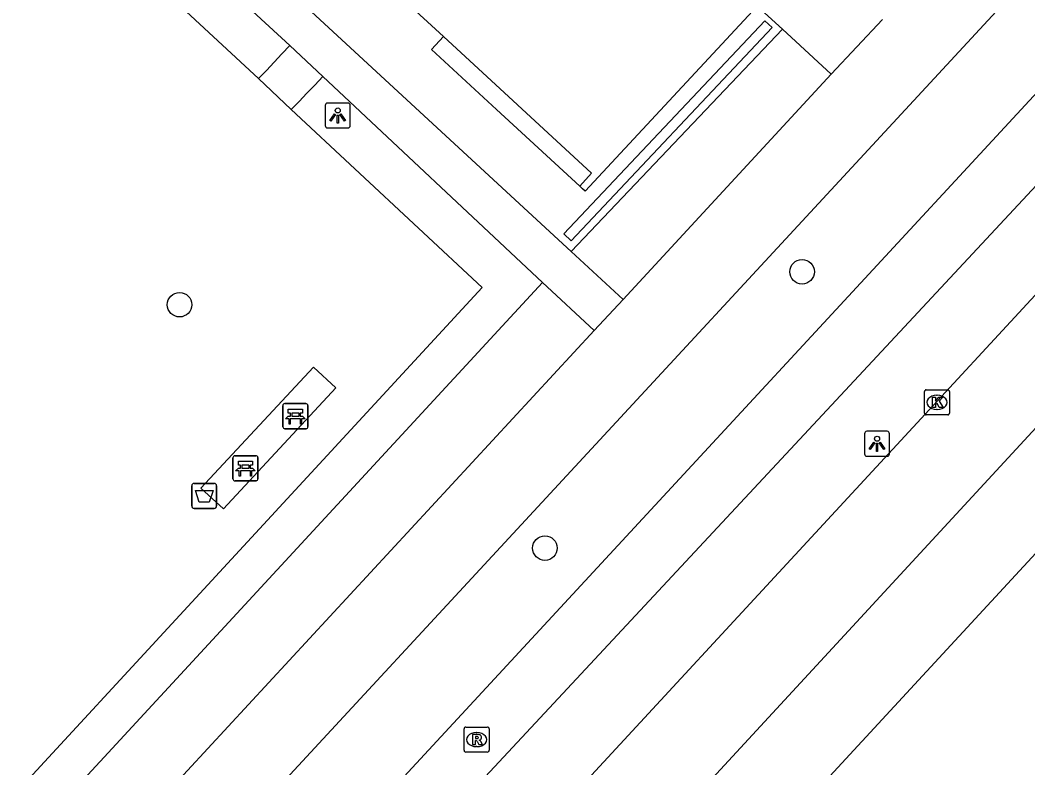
# Model space of a CAD drawing. Extents: x 159040 to 160094, y 381214 to 382518.
# Drawn here: x 159625.63 to 159665.82, y 381696.1 to 381725.95 of the extents above; entities that cross this region are included whole.
import ezdxf

# ---------------------------------------------------------------- set-up
doc = ezdxf.new("R2010")
doc.units = 0
for name, color, linetype in [('IMGEO_Afvalbak', 7, 'Continuous'), ('IMGEO_Bank', 7, 'Continuous'), ('IMGEO_Boom', 7, 'Continuous'), ('IMGEO_Fietspad_gesloten', 7, 'Continuous'), ('IMGEO_Groenvoorziening', 7, 'Continuous'), ('IMGEO_Haag', 7, 'Continuous'), ('IMGEO_Kolk', 7, 'Continuous'), ('IMGEO_Lichtpunt', 7, 'Continuous'), ('IMGEO_Pand', 7, 'Continuous'), ('IMGEO_Pand_overbouw', 7, 'Continuous'), ('IMGEO_Rijbaan_regionaal_gesloten', 7, 'Continuous'), ('IMGEO_Rioolput', 7, 'Continuous'), ('IMGEO_Voetpad_gesloten', 7, 'Continuous'), ('IMGEO_Voetpad_open', 7, 'Continuous')]:
    doc.layers.add(name, color=color, linetype=linetype)

msp = doc.modelspace()

# ---------------------------------------------------------------- linework, layer by layer
at = {"layer": 'IMGEO_Afvalbak'}
for p, q in [((159632.472, 381706.559), (159632.472, 381707.359)), ((159632.472, 381707.359), (159632.472, 381706.559)), ((159632.572, 381707.459), (159633.362, 381707.459)), ((159633.362, 381707.459), (159632.572, 381707.459)), ((159633.462, 381707.359), (159633.462, 381706.559)), ((159633.462, 381706.559), (159633.462, 381707.359)), ((159633.362, 381706.459), (159632.572, 381706.459)), ((159632.572, 381706.459), (159633.362, 381706.459))]:
    msp.add_line(p, q, dxfattribs=at)
msp.add_lwpolyline([(159632.615, 381707.173), (159633.319, 381707.173), (159633.17, 381706.703), (159632.764, 381706.703), (159632.615, 381707.173)], dxfattribs=at)
for centre, start, end in [((159632.572, 381707.359), 90, 180), ((159632.572, 381707.359), 90, 180), ((159633.362, 381707.359), 0, 90), ((159633.362, 381707.359), 360, 90), ((159632.572, 381706.559), 180, 270), ((159632.572, 381706.559), 180, 270), ((159633.362, 381706.559), 270, 0), ((159633.362, 381706.559), 270, 0)]:
    msp.add_arc(centre, 0.1, start, end, dxfattribs=at)
at = {"layer": 'IMGEO_Bank'}
for p, q in [((159636.106, 381709.717), (159636.106, 381710.558)), ((159636.106, 381710.558), (159636.106, 381709.717)), ((159636.181, 381710.642), (159637.022, 381710.642)), ((159637.022, 381710.642), (159636.181, 381710.642)), ((159637.106, 381710.567), (159637.106, 381709.726)), ((159637.106, 381709.726), (159637.106, 381710.567)), ((159636.415, 381710.148), (159636.415, 381710.254)), ((159636.459, 381710.254), (159636.459, 381710.148)), ((159636.747, 381710.26), (159636.465, 381710.26)), ((159636.465, 381710.142), (159636.747, 381710.142)), ((159636.753, 381710.148), (159636.753, 381710.254)), ((159636.797, 381710.254), (159636.797, 381710.148)), ((159636.803, 381710.04), (159636.41, 381710.04)), ((159637.031, 381709.642), (159636.19, 381709.642)), ((159636.19, 381709.642), (159637.031, 381709.642)), ((159634.188, 381708.562), (159635.029, 381708.562)), ((159635.029, 381708.562), (159634.188, 381708.562)), ((159634.113, 381707.637), (159634.113, 381708.478)), ((159634.113, 381708.478), (159634.113, 381707.637)), ((159634.422, 381708.068), (159634.422, 381708.174)), ((159634.466, 381708.174), (159634.466, 381708.068)), ((159634.754, 381708.18), (159634.472, 381708.18)), ((159634.76, 381708.068), (159634.76, 381708.174)), ((159634.804, 381708.174), (159634.804, 381708.068)), ((159635.113, 381708.487), (159635.113, 381707.646)), ((159635.113, 381707.646), (159635.113, 381708.487)), ((159634.81, 381707.96), (159634.417, 381707.96)), ((159634.472, 381708.062), (159634.754, 381708.062)), ((159635.038, 381707.562), (159634.197, 381707.562)), ((159634.197, 381707.562), (159635.038, 381707.562))]:
    msp.add_line(p, q, dxfattribs=at)
for points in [[(159636.353, 381710.04), (159636.211, 381710.04), (159636.323, 381710.142), (159636.409, 381710.142)], [(159636.409, 381710.26), (159636.323, 381710.26), (159636.323, 381710.421), (159636.886, 381710.421), (159636.886, 381710.26), (159636.803, 381710.26)], [(159636.803, 381710.142), (159636.886, 381710.142), (159636.998, 381710.04), (159636.859, 381710.04)], [(159636.403, 381710.033), (159636.403, 381709.826), (159636.36, 381709.826), (159636.36, 381710.033)], [(159636.853, 381710.033), (159636.853, 381709.826), (159636.809, 381709.826), (159636.809, 381710.033)], [(159634.416, 381708.18), (159634.33, 381708.18), (159634.33, 381708.341), (159634.893, 381708.341), (159634.893, 381708.18), (159634.81, 381708.18)], [(159634.36, 381707.96), (159634.218, 381707.96), (159634.33, 381708.062), (159634.416, 381708.062)], [(159634.41, 381707.953), (159634.41, 381707.746), (159634.367, 381707.746), (159634.367, 381707.953)], [(159634.81, 381708.062), (159634.893, 381708.062), (159635.005, 381707.96), (159634.866, 381707.96)], [(159634.86, 381707.953), (159634.86, 381707.746), (159634.816, 381707.746), (159634.816, 381707.953)]]:
    msp.add_lwpolyline(points, dxfattribs=at)
for centre, radius, start, end in [((159636.184, 381710.564), 0.0779, 92.4484, 184.2845), ((159636.184, 381710.564), 0.0779, 92.4484, 184.2845), ((159637.028, 381710.564), 0.0779, 2.4484, 94.2845), ((159637.028, 381710.564), 0.0779, 2.4484, 94.2845), ((159636.408, 381710.253), 0.00671, 2.8957, 87.1043), ((159636.408, 381710.149), 0.00671, 272.8957, 357.1043), ((159636.465, 381710.253), 0.00671, 92.8957, 177.1043), ((159636.465, 381710.149), 0.00671, 182.8957, 267.1043), ((159636.747, 381710.253), 0.00671, 2.8957, 87.1043), ((159636.747, 381710.149), 0.00671, 272.8957, 357.1043), ((159636.804, 381710.253), 0.00671, 92.8957, 177.1043), ((159636.804, 381710.149), 0.00671, 182.8957, 267.1043), ((159636.184, 381709.72), 0.0779, 182.4484, 274.2845), ((159636.184, 381709.72), 0.0779, 182.4484, 274.2845), ((159636.353, 381710.033), 0.00671, 2.8957, 87.1043), ((159636.41, 381710.033), 0.00671, 92.8957, 177.1043), ((159636.802, 381710.033), 0.00671, 2.8957, 87.1043), ((159636.859, 381710.033), 0.00671, 92.8957, 177.1043), ((159637.028, 381709.72), 0.0779, 272.4484, 4.2845), ((159637.028, 381709.72), 0.0779, 272.4484, 4.2845), ((159634.191, 381708.484), 0.0779, 92.4484, 184.2845), ((159634.191, 381708.484), 0.0779, 92.4484, 184.2845), ((159635.035, 381708.484), 0.0779, 2.4484, 94.2845), ((159635.035, 381708.484), 0.0779, 2.4484, 94.2845), ((159634.415, 381708.173), 0.00671, 2.8957, 87.1043), ((159634.472, 381708.173), 0.00671, 92.8957, 177.1043), ((159634.754, 381708.173), 0.00671, 2.8957, 87.1043), ((159634.811, 381708.173), 0.00671, 92.8957, 177.1043), ((159634.36, 381707.953), 0.00671, 2.8957, 87.1043), ((159634.417, 381707.953), 0.00671, 92.8957, 177.1043), ((159634.415, 381708.069), 0.00671, 272.8957, 357.1043), ((159634.472, 381708.069), 0.00671, 182.8957, 267.1043), ((159634.754, 381708.069), 0.00671, 272.8957, 357.1043), ((159634.811, 381708.069), 0.00671, 182.8957, 267.1043), ((159634.809, 381707.953), 0.00671, 2.8957, 87.1043), ((159634.866, 381707.953), 0.00671, 92.8957, 177.1043), ((159634.191, 381707.64), 0.0779, 182.4484, 274.2845), ((159634.191, 381707.64), 0.0779, 182.4484, 274.2845), ((159635.035, 381707.64), 0.0779, 272.4484, 4.2845), ((159635.035, 381707.64), 0.0779, 272.4484, 4.2845)]:
    msp.add_arc(centre, radius, start, end, dxfattribs=at)
at = {"layer": 'IMGEO_Boom'}
for centre in [(159656.816, 381715.904), (159631.985, 381714.59), (159646.558, 381704.875)]:
    msp.add_circle(centre, 0.489, dxfattribs=at)
at = {"layer": 'IMGEO_Fietspad_gesloten'}
for points in [[(159607.377, 381657.444), (159619.167, 381669.166), (159626.019, 381676.247), (159694.686, 381750), (159745.746, 381805.265), (159767.026, 381828.298), (159776.532, 381838.557), (159790.971, 381854.296), (159805.539, 381870.374), (159816.536, 381882.828), (159825.133, 381893.111), (159830.877, 381899.559), (159834.614, 381904.005)], [(159605.021, 381658.14), (159617.523, 381670.775), (159624.348, 381677.828), (159743.819, 381807.067)]]:
    msp.add_lwpolyline(points, dxfattribs=at)
at = {"layer": 'IMGEO_Groenvoorziening'}
msp.add_lwpolyline([(159647.604, 381716.715), (159656.035, 381725.592)], dxfattribs=at)
at = {"layer": 'IMGEO_Haag'}
for points in [[(159635.138, 381723.616), (159626.485, 381731.651)], [(159655.326, 381725.924), (159647.31, 381717.415), (159647.602, 381717.141), (159655.618, 381725.65), (159655.326, 381725.924)], [(159636.442, 381722.379), (159644.05, 381715.276), (159613.421, 381682.073)], [(159601.839, 381667.143), (159646.466, 381715.482)]]:
    msp.add_lwpolyline(points, dxfattribs=at)
at = {"layer": 'IMGEO_Kolk'}
for p, q in [((159661.695, 381710.267), (159661.695, 381711.119)), ((159661.77, 381711.193), (159662.622, 381711.193)), ((159662.183, 381710.973), (159662.208, 381710.973)), ((159662.696, 381711.119), (159662.696, 381710.267)), ((159662.622, 381710.193), (159661.77, 381710.193)), ((159662.206, 381710.413), (159662.181, 381710.413))]:
    msp.add_line(p, q, dxfattribs=at)
for points in [[(159661.695, 381710.267), (159661.695, 381711.119)], [(159661.77, 381711.193), (159662.622, 381711.193)], [(159662.696, 381711.119), (159662.696, 381710.267)], [(159662.016, 381710.893), (159662.139, 381710.893), (159662.139, 381710.742), (159662.269, 381710.893), (159662.433, 381710.893), (159662.287, 381710.742), (159662.44, 381710.493), (159662.288, 381710.493), (159662.203, 381710.657), (159662.139, 381710.59), (159662.139, 381710.493), (159662.016, 381710.493), (159662.016, 381710.893)], [(159662.622, 381710.193), (159661.77, 381710.193)]]:
    msp.add_lwpolyline(points, dxfattribs=at)
for centre, start, end in [((159661.772, 381711.117), 91.552, 178.448), ((159661.772, 381711.117), 91.552, 178.448), ((159662.62, 381711.117), 1.552, 88.448), ((159662.62, 381711.117), 1.552, 88.448), ((159661.772, 381710.269), 181.552, 268.448), ((159661.772, 381710.269), 181.552, 268.448), ((159662.62, 381710.269), 271.552, 358.448), ((159662.62, 381710.269), 271.552, 358.448)]:
    msp.add_arc(centre, 0.0765, start, end, dxfattribs=at)
for centre, major_axis, ratio, start_param, end_param in [((159662.182, 381710.693), (-0.387, 0.002), 0.722429, 4.712389, 7.853982), ((159662.207, 381710.693), (-0.39, 0.002), 0.717154, 1.570796, 4.712389)]:
    msp.add_ellipse(centre, major_axis=major_axis, ratio=ratio, start_param=start_param, end_param=end_param, dxfattribs=at)
at = {"layer": 'IMGEO_Lichtpunt'}
for p, q in [((159638.697, 381722.64), (159637.889, 381722.64)), ((159638.697, 381722.64), (159637.889, 381722.64)), ((159637.795, 381722.545), (159637.795, 381721.738)), ((159637.795, 381722.545), (159637.795, 381721.738)), ((159638.791, 381721.738), (159638.791, 381722.545)), ((159638.791, 381721.738), (159638.791, 381722.545)), ((159637.889, 381721.644), (159638.697, 381721.644)), ((159637.889, 381721.644), (159638.697, 381721.644)), ((159659.306, 381709.442), (159659.306, 381708.635)), ((159659.306, 381709.442), (159659.306, 381708.635)), ((159660.208, 381709.537), (159659.4, 381709.537)), ((159660.208, 381709.537), (159659.4, 381709.537)), ((159660.302, 381708.635), (159660.302, 381709.442)), ((159660.302, 381708.635), (159660.302, 381709.442)), ((159659.4, 381708.541), (159660.208, 381708.541)), ((159659.4, 381708.541), (159660.208, 381708.541))]:
    msp.add_line(p, q, dxfattribs=at)
for points in [[(159638.169, 381722.209), (159638.208, 381722.181), (159638.02, 381721.919), (159637.982, 381721.946), (159638.169, 381722.209)], [(159638.381, 381722.181), (159638.419, 381722.208), (159638.606, 381721.946), (159638.567, 381721.918), (159638.381, 381722.181)], [(159638.271, 381722.161), (159638.318, 381722.161), (159638.318, 381721.839), (159638.271, 381721.839), (159638.271, 381722.161)], [(159659.68, 381709.106), (159659.719, 381709.078), (159659.531, 381708.816), (159659.493, 381708.843), (159659.68, 381709.106)], [(159659.782, 381709.058), (159659.829, 381709.058), (159659.829, 381708.736), (159659.782, 381708.736), (159659.782, 381709.058)], [(159659.892, 381709.078), (159659.93, 381709.105), (159660.117, 381708.843), (159660.078, 381708.815), (159659.892, 381709.078)]]:
    msp.add_lwpolyline(points, dxfattribs=at)
for centre in [(159638.294, 381722.343), (159659.805, 381709.24)]:
    msp.add_circle(centre, 0.0994, dxfattribs=at)
for centre, start, end in [((159637.889, 381722.545), 90, 180), ((159637.889, 381722.545), 90, 180), ((159638.697, 381722.545), 0, 90), ((159638.697, 381722.545), 0, 90), ((159637.889, 381721.738), 180, 270), ((159637.889, 381721.738), 180, 270), ((159638.697, 381721.738), 270, 0), ((159638.697, 381721.738), 270, 360), ((159659.4, 381709.442), 90, 180), ((159659.4, 381709.442), 90, 180), ((159660.208, 381709.442), 0, 90), ((159660.208, 381709.442), 0, 90), ((159659.4, 381708.635), 180, 270), ((159659.4, 381708.635), 180, 270), ((159660.208, 381708.635), 270, 0), ((159660.208, 381708.635), 270, 360)]:
    msp.add_arc(centre, 0.0946, start, end, dxfattribs=at)
at = {"layer": 'IMGEO_Pand'}
msp.add_lwpolyline([(159655.027, 381726.512), (159648.167, 381719.122), (159648.061, 381719.22), (159647.946, 381719.326), (159648.421, 381719.84), (159642.509, 381725.293), (159640.93, 381726.749), (159635.085, 381732.141), (159634.611, 381731.634), (159633.967, 381730.945), (159633.856, 381731.046)], dxfattribs=at)
at = {"layer": 'IMGEO_Pand_overbouw'}
msp.add_lwpolyline([(159642.509, 381725.293), (159642.033, 381724.773), (159644.628, 381722.384), (159647.946, 381719.326), (159648.421, 381719.84)], close=True, dxfattribs=at)
at = {"layer": 'IMGEO_Rijbaan_regionaal_gesloten'}
for points in [[(159550.989, 381587.747), (159574.896, 381611.663), (159586.667, 381624.085), (159600.138, 381638.3), (159630.229, 381670.866), (159648.315, 381690.343), (159678.405, 381722.986), (159710.343, 381757.399), (159745.744, 381795.892), (159750.398, 381800.912), (159785.146, 381838.389), (159826.472, 381884.273), (159839.399, 381899.421)], [(159841.852, 381897.063), (159823.914, 381875.971), (159819.971, 381871.423), (159815.888, 381866.888), (159752.856, 381798.613), (159599.558, 381632.564), (159592.645, 381625.218), (159589.007, 381621.449), (159578.07, 381610.115), (159553.466, 381585.359)], [(159626.106, 381671.356), (159627.477, 381673.139), (159743.207, 381798.451), (159747.758, 381803.382), (159810.949, 381871.845)]]:
    msp.add_lwpolyline(points, dxfattribs=at)
at = {"layer": 'IMGEO_Rioolput'}
for p, q in [((159643.334, 381696.805), (159643.334, 381697.657)), ((159643.409, 381697.731), (159644.261, 381697.731)), ((159644.335, 381697.657), (159644.335, 381696.805)), ((159643.822, 381697.511), (159643.847, 381697.511)), ((159643.845, 381696.951), (159643.82, 381696.951)), ((159644.261, 381696.731), (159643.409, 381696.731))]:
    msp.add_line(p, q, dxfattribs=at)
for points in [[(159643.334, 381696.805), (159643.334, 381697.657)], [(159643.409, 381697.731), (159644.261, 381697.731)], [(159644.335, 381697.657), (159644.335, 381696.805)], [(159643.923, 381697.429), (159643.671, 381697.431), (159643.671, 381697.031)], [(159643.849, 381697.35), (159643.795, 381697.35), (159643.795, 381697.269)], [(159643.795, 381697.269), (159643.847, 381697.269)], [(159643.671, 381697.031), (159643.795, 381697.031), (159643.795, 381697.193), (159643.806, 381697.193)], [(159643.853, 381697.164), (159643.924, 381697.031), (159644.064, 381697.031), (159643.999, 381697.157)], [(159644.261, 381696.731), (159643.409, 381696.731)]]:
    msp.add_lwpolyline(points, dxfattribs=at)
for centre, radius, start, end in [((159643.411, 381697.655), 0.0765, 91.552, 178.448), ((159643.411, 381697.655), 0.0765, 91.552, 178.448), ((159644.259, 381697.655), 0.0765, 1.552, 88.448), ((159644.259, 381697.655), 0.0765, 1.552, 88.448), ((159643.831, 381697.458), 0.19, 274.7715, 282.9687), ((159643.855, 381697.254), 0.0964, 77.0061, 93.1865), ((159643.869, 381697.311), 0.0378, 276.6634, 79.6772), ((159643.922, 381697.319), 0.109, 350.3612, 89.416), ((159643.92, 381697.319), 0.112, 277.5842, 350.9817), ((159643.805, 381697.14), 0.0533, 26.0293, 88.6989), ((159643.904, 381697.104), 0.108, 29.5134, 73.7905), ((159643.411, 381696.807), 0.0765, 181.552, 268.448), ((159643.411, 381696.807), 0.0765, 181.552, 268.448), ((159644.259, 381696.807), 0.0765, 271.552, 358.448), ((159644.259, 381696.807), 0.0765, 271.552, 358.448)]:
    msp.add_arc(centre, radius, start, end, dxfattribs=at)
for centre, major_axis, ratio, start_param, end_param in [((159643.821, 381697.231), (-0.387, 0.002), 0.722429, 4.712389, 7.853982), ((159643.846, 381697.231), (-0.39, 0.002), 0.717154, 1.570796, 4.712389)]:
    msp.add_ellipse(centre, major_axis=major_axis, ratio=ratio, start_param=start_param, end_param=end_param, dxfattribs=at)
at = {"layer": 'IMGEO_Voetpad_gesloten'}
for points in [[(159573.794, 381708.392), (159616.964, 381742.797), (159619.451, 381742.729), (159647.604, 381716.715)], [(159627.684, 381732.951), (159636.381, 381724.934)], [(159636.381, 381724.934), (159637.696, 381723.693)], [(159646.466, 381715.482), (159637.696, 381723.693)], [(159649.677, 381714.801), (159647.604, 381716.715)], [(159646.466, 381715.482), (159648.524, 381713.555)], [(159648.524, 381713.555), (159649.677, 381714.801)]]:
    msp.add_lwpolyline(points, dxfattribs=at)
at = {"layer": 'IMGEO_Voetpad_open'}
for points in [[(159741.363, 381809.364), (159686.466, 381750), (159607.381, 381664.479), (159603.212, 381659.994)], [(159656.035, 381725.592), (159655.027, 381726.512)], [(159657.972, 381723.795), (159660.019, 381725.972)], [(159656.035, 381725.592), (159657.972, 381723.795)], [(159636.381, 381724.934), (159636.064, 381724.598), (159635.756, 381724.271), (159635.447, 381723.943), (159635.138, 381723.616)], [(159649.677, 381714.801), (159657.972, 381723.795)], [(159636.442, 381722.379), (159635.138, 381723.616)], [(159637.696, 381723.693), (159637.374, 381723.356), (159637.063, 381723.03), (159636.753, 381722.705), (159636.442, 381722.379)], [(159603.909, 381665.258), (159648.524, 381713.555)], [(159637.329, 381712.1), (159638.214, 381711.271), (159633.733, 381706.447), (159632.831, 381707.261), (159637.329, 381712.1)]]:
    msp.add_lwpolyline(points, dxfattribs=at)

doc.saveas('drawing.dxf')
